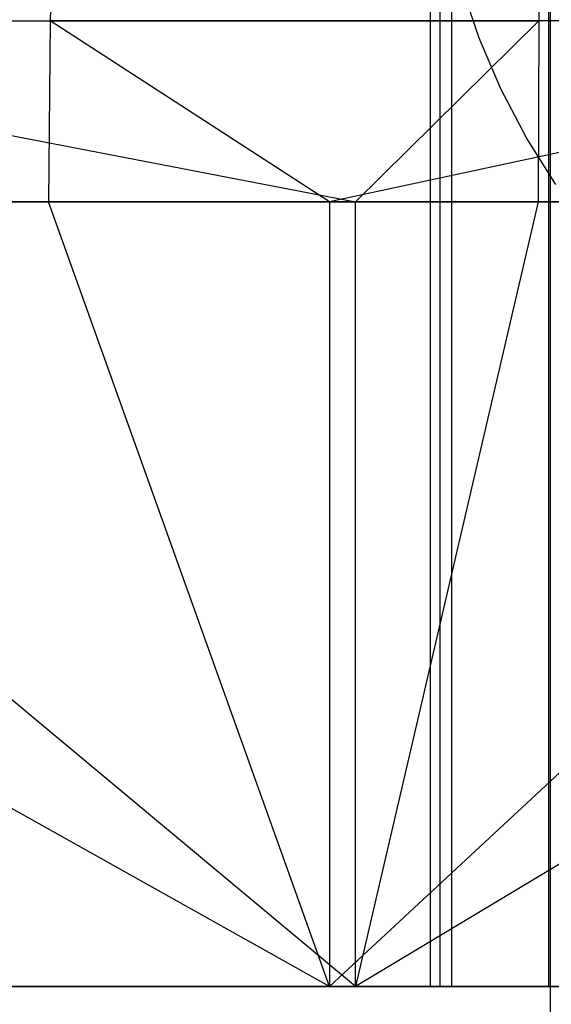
# Model space of a CAD drawing. Extents: x -172 to 172, y -29 to 28.
# Tile 471 of 656: x -9.52 to -4.99, y 7.45 to 15.85. Entities that reach past the tile are written whole.
import ezdxf

# ---------------------------------------------------------------- set-up
doc = ezdxf.new("R2010")
doc.units = 0
doc.header["$LTSCALE"] = 25.4
doc.layers.get('0').update_dxf_attribs({"linetype": 'CONTINUOUS'})

# ---------------------------------------------------------------- blocks, each defined once
blk = doc.blocks.new('RYFLO_AURA_STL')
at = {"color": 0}
for p, q in [((-5, 22.5, -1243.2501), (-5, -22.5, -1243.2501)), ((-5, 22.5, -1243.2501), (-5, -22.5, -1243.2501)), ((-5.6063, 15.6973, -122.1403), (-5.7567, 16.1437, -122.1403)), ((-5.6063, 15.6973, -120.1403), (-5.7567, 16.1437, -120.1403)), ((-5.6063, 15.6973, -122.1403), (-5.7567, 16.1437, -122.1403)), ((-5.6063, 15.6973, -120.1403), (-5.7567, 16.1437, -120.1403)), ((-5.4213, 15.264, -122.1403), (-5.6063, 15.6973, -122.1403)), ((-5.4213, 15.264, -120.1403), (-5.6063, 15.6973, -120.1403)), ((-5.6063, 15.6973, -120.1403), (-5.6063, 15.6973, -122.1403)), ((-5.4213, 15.264, -122.1403), (-5.6063, 15.6973, -122.1403)), ((-5.6063, 15.6973, -120.1403), (-5.6063, 15.6973, -122.1403)), ((-5.4213, 15.264, -120.1403), (-5.6063, 15.6973, -120.1403)), ((-5.2028, 14.8466, -122.1403), (-5.4213, 15.264, -122.1403)), ((-5.2028, 14.8466, -120.1403), (-5.4213, 15.264, -120.1403)), ((-5.4213, 15.264, -120.1403), (-5.4213, 15.264, -122.1403)), ((-5.2028, 14.8466, -122.1403), (-5.4213, 15.264, -122.1403)), ((-5.4213, 15.264, -120.1403), (-5.4213, 15.264, -122.1403)), ((-5.2028, 14.8466, -120.1403), (-5.4213, 15.264, -120.1403)), ((-4.9523, 14.4476, -122.1403), (-5.2028, 14.8466, -122.1403)), ((-4.9523, 14.4476, -120.1403), (-5.2028, 14.8466, -120.1403)), ((-5.2028, 14.8466, -120.1403), (-5.2028, 14.8466, -122.1403)), ((-4.9523, 14.4476, -122.1403), (-5.2028, 14.8466, -122.1403)), ((-5.2028, 14.8466, -120.1403), (-5.2028, 14.8466, -122.1403)), ((-4.9523, 14.4476, -120.1403), (-5.2028, 14.8466, -120.1403))]:
    blk.add_line(p, q, dxfattribs=at)

msp = doc.modelspace()

# ---------------------------------------------------------------- linework, layer by layer
at = {"color": 0}
for p, q in [((-6.0202, 7.5997, -1243.4905), (-6.0202, 19.2997, -1243.4905)), ((-6.0202, 7.5997, -1243.4905), (-6.0202, 19.2997, -1243.4905)), ((-5.9386, 7.5997, -1242.2336), (-5.9386, 19.2997, -1242.2336)), ((-5.9386, 7.5997, -1242.2336), (-5.9386, 19.2997, -1242.2336)), ((-5.8387, 7.5997, -1244.7369), (-5.8387, 19.2997, -1244.7369)), ((-5.8387, 7.5997, -1244.7369), (-5.8387, 19.2997, -1244.7369)), ((-5.0117, 7.5997, -1239.906), (-5.0117, 19.2997, -1239.906)), ((-5.0117, 7.5997, -1239.906), (-5.0117, 19.2997, -1239.906)), ((-9.2263, 17.2386, -1071.9534), (-9.2645, 15.8448, -1071.2441)), ((-9.2263, 17.2386, -1071.9534), (-9.2645, 15.8448, -1071.2441)), ((-5.0762, 17.2386, -1414.7201), (-5.0972, 15.8448, -1415.4299)), ((-5.0762, 17.2386, -1414.7201), (-5.0972, 15.8448, -1415.4299)), ((-18.8094, 15.8448, -1072.0249), (-9.2645, 15.8448, -1071.2441)), ((-18.8094, 15.8448, -1072.0249), (-9.2645, 15.8448, -1071.2441)), ((-14.6582, 15.8448, -1414.8806), (-6.6622, 14.2997, -1415.6215)), ((-14.6582, 15.8448, -1414.8806), (-6.6622, 14.2997, -1415.6215)), ((-14.6582, 15.8448, -1414.8806), (-5.0972, 15.8448, -1415.4299)), ((-14.6582, 15.8448, -1414.8806), (-5.0972, 15.8448, -1415.4299)), ((-9.2645, 15.8448, -1071.2441), (-9.2777, 14.2997, -1070.9998)), ((-9.2645, 15.8448, -1071.2441), (-9.2777, 14.2997, -1070.9998)), ((0.309, 15.8448, -1070.9951), (-9.2645, 15.8448, -1071.2441)), ((-6.8824, 14.2997, -1070.8875), (-9.2645, 15.8448, -1071.2441)), ((0.309, 15.8448, -1070.9951), (-9.2645, 15.8448, -1071.2441)), ((-6.8824, 14.2997, -1070.8875), (-9.2645, 15.8448, -1071.2441)), ((0.309, 15.8448, -1070.9951), (-6.8824, 14.2997, -1070.8875)), ((0.309, 15.8448, -1070.9951), (-6.8824, 14.2997, -1070.8875)), ((-6.6622, 14.2997, -1415.6215), (-5.0972, 15.8448, -1415.4299)), ((-6.6622, 14.2997, -1415.6215), (-5.0972, 15.8448, -1415.4299)), ((-5.0972, 15.8448, -1415.4299), (-5.1045, 14.2997, -1415.6746)), ((-5.0972, 15.8448, -1415.4299), (-5.1045, 14.2997, -1415.6746)), ((4.4795, 15.8448, -1415.4471), (-5.0972, 15.8448, -1415.4299)), ((4.4795, 15.8448, -1415.4471), (-5.0972, 15.8448, -1415.4299)), ((-6.8824, 7.5997, -1070.8875), (-18.8361, 14.2997, -1071.7816)), ((-9.2777, 14.2997, -1070.9998), (-18.8361, 14.2997, -1071.7816)), ((-6.8824, 7.5997, -1070.8875), (-18.8361, 14.2997, -1071.7816)), ((-9.2777, 14.2997, -1070.9998), (-18.8361, 14.2997, -1071.7816)), ((-6.6622, 7.5997, -1415.6215), (-14.679, 14.2997, -1415.1244)), ((-6.6622, 7.5997, -1415.6215), (-14.679, 14.2997, -1415.1244)), ((-14.679, 14.2997, -1415.1244), (-6.6622, 14.2997, -1415.6215)), ((-14.679, 14.2997, -1415.1244), (-6.6622, 14.2997, -1415.6215)), ((-6.8824, 7.5997, -1070.8875), (-9.2777, 14.2997, -1070.9998)), ((-6.8824, 14.2997, -1070.8875), (-9.2777, 14.2997, -1070.9998)), ((-6.8824, 7.5997, -1070.8875), (-9.2777, 14.2997, -1070.9998)), ((-6.8824, 14.2997, -1070.8875), (-9.2777, 14.2997, -1070.9998)), ((0.3094, 14.2997, -1070.7504), (-6.8824, 7.5997, -1070.8875)), ((0.3094, 14.2997, -1070.7504), (-6.8824, 7.5997, -1070.8875)), ((0.3094, 14.2997, -1070.7504), (-6.8824, 14.2997, -1070.8875)), ((-6.8824, 14.2997, -1070.8875), (-6.8824, 7.5997, -1070.8875)), ((-6.8824, 14.2997, -1070.8875), (-6.8824, 7.5997, -1070.8875)), ((0.3094, 14.2997, -1070.7504), (-6.8824, 14.2997, -1070.8875)), ((4.4858, 14.2997, -1415.6918), (-6.6622, 7.5997, -1415.6215)), ((-6.6622, 14.2997, -1415.6215), (-5.1045, 14.2997, -1415.6746)), ((-5.1045, 14.2997, -1415.6746), (-6.6622, 7.5997, -1415.6215)), ((-6.6622, 7.5997, -1415.6215), (-6.6622, 14.2997, -1415.6215)), ((-6.6622, 7.5997, -1415.6215), (-6.6622, 14.2997, -1415.6215)), ((-5.1045, 14.2997, -1415.6746), (-6.6622, 7.5997, -1415.6215)), ((4.4858, 14.2997, -1415.6918), (-6.6622, 7.5997, -1415.6215)), ((-6.6622, 14.2997, -1415.6215), (-5.1045, 14.2997, -1415.6746)), ((-5.1045, 14.2997, -1415.6746), (4.4858, 14.2997, -1415.6918)), ((-5.1045, 14.2997, -1415.6746), (4.4858, 14.2997, -1415.6918)), ((-6.8824, 7.5997, -1070.8875), (-20.3846, 7.5997, -1071.9589)), ((-6.8824, 7.5997, -1070.8875), (-20.3846, 7.5997, -1071.9589)), ((-20.1658, 7.5997, -1414.5674), (-6.6622, 7.5997, -1415.6215)), ((-20.1658, 7.5997, -1414.5674), (-6.6622, 7.5997, -1415.6215)), ((6.6622, 7.5997, -1070.8788), (-6.8824, 7.5997, -1070.8875)), ((6.6622, 7.5997, -1070.8788), (-6.8824, 7.5997, -1070.8875)), ((-6.6622, 7.5997, -1415.6215), (6.8824, 7.5997, -1415.6128)), ((-6.6622, 7.5997, -1415.6215), (6.8824, 7.5997, -1415.6128)), ((-5.8387, 7.5997, -1244.7369), (-6.0202, 7.5997, -1243.4905)), ((-6.0202, 7.5997, -1243.4905), (-5.9386, 7.5997, -1242.2336)), ((-5.8387, 7.5997, -1244.7369), (-6.0202, 7.5997, -1243.4905)), ((-6.0202, 7.5997, -1243.4905), (-5.9386, 7.5997, -1242.2336)), ((-5.9386, 7.5997, -1242.2336), (-5.0117, 7.5997, -1239.906)), ((-5.9386, 7.5997, -1242.2336), (-5.0117, 7.5997, -1239.906)), ((-4.7292, 7.5997, -1246.9832), (-5.8387, 7.5997, -1244.7369)), ((-4.7292, 7.5997, -1246.9832), (-5.8387, 7.5997, -1244.7369)), ((-5.0117, 7.5997, -1239.906), (-3.2183, 7.5997, -1238.1566)), ((-5.0117, 7.5997, -1239.906), (-3.2183, 7.5997, -1238.1566))]:
    msp.add_line(p, q, dxfattribs=at)

# ---------------------------------------------------------------- block references
msp.add_blockref('RYFLO_AURA_STL', (0, 0), dxfattribs=at)

doc.saveas('drawing.dxf')
